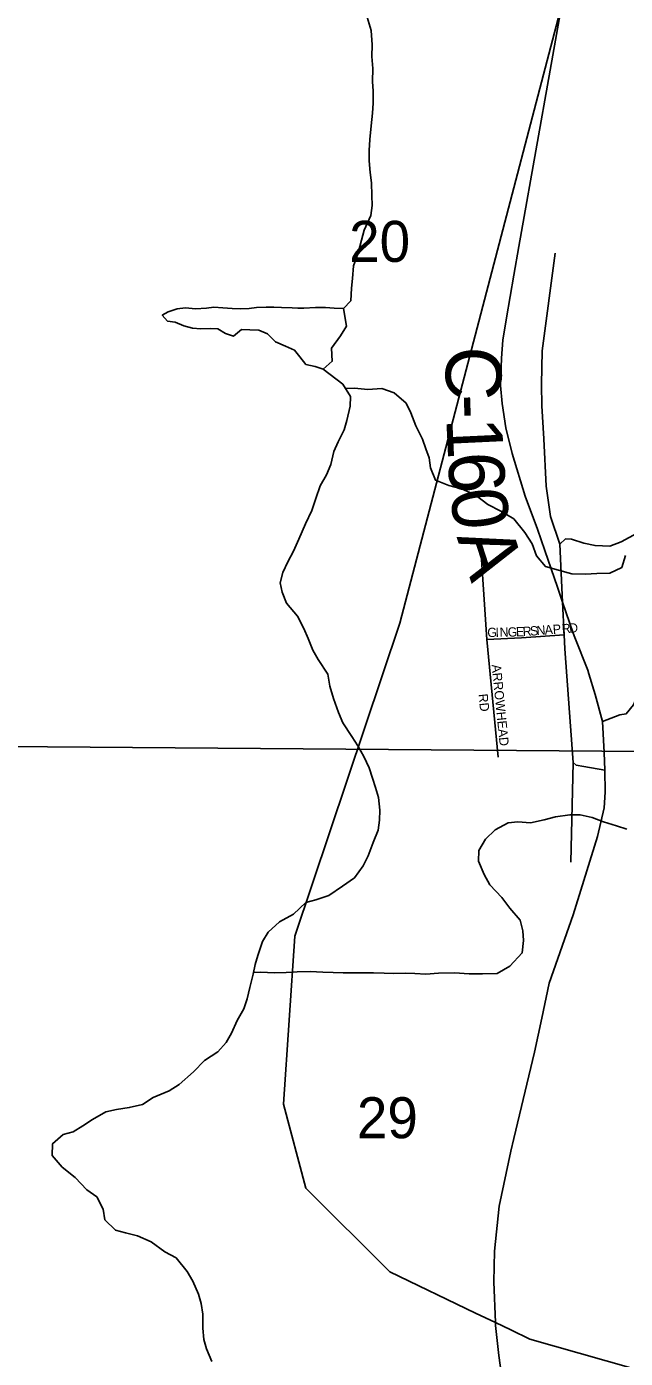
# Model space of a CAD drawing. Extents: x 1624196 to 2029251, y 146837 to 440034.
# Drawn here: x 1827473 to 1830701, y 289508 to 296690 of the extents above; entities that cross this region are included whole.
import ezdxf

# ---------------------------------------------------------------- set-up
doc = ezdxf.new("R2010")
doc.units = 0
for name, color, linetype in [('GM_P_State_Alignment', 7, 'Continuous'), ('GM_X_County_Road', 7, 'Continuous'), ('GM_X_County_Road_Text', 7, 'Continuous'), ('GM_X_Minor_Lake', 7, 'Continuous'), ('GM_X_Minor_River', 7, 'Continuous'), ('GM_X_Section', 7, 'Continuous'), ('GM_X_Section_Text', 7, 'Continuous'), ('GM_X_Township_Subdivision', 7, 'Continuous'), ('GM_X_Township_Subdivision_Text', 7, 'Continuous'), ('GM_X_US_Route', 7, 'Continuous')]:
    doc.layers.add(name, color=color, linetype=linetype)

msp = doc.modelspace()

# ---------------------------------------------------------------- linework, layer by layer
at = {"layer": 'GM_P_State_Alignment'}
for points in [[(1829893.4, 289752.8), (1829431.6, 289974.5), (1828979.1, 290427), (1828858.4, 290879.5), (1828918.8, 291784.5), (1829484.5, 293473.7), (1830358, 296808.7)], [(1830083.7, 289661.5), (1830000.9, 289701.2), (1829893.4, 289752.8)], [(1841736, 283611.1), (1839793.3, 283820.3), (1838421.3, 284277.2), (1837301, 285339.6), (1836148, 287052.1), (1835156.8, 288063.2), (1834222.3, 288573.8), (1832085.6, 289072), (1830185.7, 289612.5), (1830083.7, 289661.5)]]:
    msp.add_lwpolyline(points, dxfattribs=at)
at = {"layer": 'GM_X_County_Road'}
for points in [[(1830323, 295468.7), (1830253.2, 294941.1), (1830249.1, 294760.5), (1830251.1, 294645.5), (1830261.4, 294466.9), (1830273.7, 294212.3), (1830298.3, 294048.1), (1830348, 293898.8)], [(1830348, 293898.8), (1830378.7, 293927), (1830411.3, 293926), (1830477.4, 293905), (1830538.3, 293891.3), (1830617, 293888.2), (1830677.9, 293911.3), (1830874.2, 294017.3), (1830921.5, 294038.3)], [(1830578.4, 292942.4), (1830671.7, 292977.9), (1830706.1, 292984.1), (1830745.4, 293031.8), (1830787.5, 293133.1), (1830868, 293394.5), (1830879.4, 293605.7), (1830886.7, 293783.2), (1830879.4, 293839.9), (1830881.5, 293891.3), (1830892, 293944.9), (1830874.2, 294017.3)], [(1830590.3, 292680.1), (1830477.9, 292699.6), (1830435.6, 292707.7), (1830419.8, 292721.9), (1830375.3, 293333.8), (1830371.6, 293410.4), (1830363.1, 293585.2), (1830348, 293898.8)], [(1830408, 292183.5), (1830419.8, 292721.9)]]:
    msp.add_lwpolyline(points, dxfattribs=at)
at = {"layer": 'GM_X_Minor_Lake'}
for points in [[(1829181.6, 295169.7), (1829131.6, 295171.6), (1829083.7, 295175.5), (1829029.7, 295175.4), (1828967.7, 295171.2), (1828935.7, 295171.1), (1828903.8, 295173.1), (1828847.8, 295175), (1828805.8, 295176.8), (1828763.8, 295176.8), (1828711.9, 295174.6), (1828671.9, 295170.5), (1828625.9, 295168.4), (1828581.9, 295170.3), (1828531.3, 295172.5), (1828482, 295176.1), (1828442, 295172), (1828384, 295167.8), (1828330, 295173.7), (1828284.1, 295167.6), (1828236.1, 295151.5), (1828204.2, 295133.4), (1828232.2, 295101.4), (1828274.2, 295095.5), (1828320.3, 295075.6), (1828366.3, 295063.7), (1828412.2, 295059.8), (1828464.2, 295061.9), (1828504.2, 295060), (1828544.2, 295034), (1828588.3, 295020.1), (1828632.1, 295056.3), (1828676.1, 295054.4), (1828724.1, 295052.5), (1828772.1, 295032.6), (1828814.2, 294990.6), (1828868.2, 294966.7), (1828916.3, 294944.8), (1828946.3, 294908.8), (1828978.4, 294866.8), (1829028.4, 294856.9), (1829072.4, 294843)], [(1829072.4, 294843), (1829120.3, 294885.2), (1829116.1, 294955.3), (1829166, 295021.5), (1829197.8, 295073.6), (1829181.6, 295169.7)]]:
    msp.add_lwpolyline(points, dxfattribs=at)
at = {"layer": 'GM_X_Minor_River'}
for points in [[(1829308.1, 296740.2), (1829330.3, 296668.2), (1829336.4, 296592.1), (1829334.6, 296528), (1829338.7, 296463.9), (1829336.9, 296393.8), (1829341, 296341.8), (1829341.1, 296277.7), (1829337.2, 296223.6), (1829331.4, 296155.5), (1829323.6, 296081.3), (1829319.7, 296021.2), (1829319.8, 295965.2), (1829325.9, 295903.1), (1829332.1, 295847), (1829334.2, 295778.9), (1829336.3, 295724.9), (1829328.5, 295670.8), (1829292.6, 295592.6), (1829278.8, 295538.5), (1829260.9, 295470.3), (1829235.1, 295400.2)], [(1829235.1, 295400.2), (1829229.2, 295332), (1829225.4, 295280), (1829221.5, 295211.9), (1829181.6, 295169.7), (1829197.8, 295073.6), (1829166, 295021.5), (1829116.1, 294955.3), (1829120.3, 294885.2), (1829072.4, 294843), (1829178.5, 294761.1), (1829218.6, 294695.1), (1829216.8, 294643), (1829199, 294564.9), (1829185.1, 294514.8), (1829153.2, 294450.6), (1829129.4, 294398.5), (1829113.5, 294328.4), (1829089.7, 294272.2), (1829055.8, 294214.1), (1829032, 294145.9), (1829010.1, 294079.8), (1828976.3, 294007.6), (1828940.5, 293925.4), (1828912.6, 293861.2), (1828880.8, 293803.1), (1828854.9, 293746.9), (1828839.1, 293690.8), (1828851.2, 293640.8), (1828873.3, 293580.7), (1828933.4, 293510.8), (1828967.5, 293444.8), (1828991.7, 293390.7), (1829015.8, 293326.7), (1829043.9, 293276.7), (1829096, 293198.7), (1829108.2, 293132.6), (1829128.3, 293066.6), (1829154.5, 292990.5), (1829178.6, 292934.5), (1829226.7, 292862.5), (1829258.8, 292810.5), (1829290.9, 292754.5), (1829319.1, 292692.5), (1829337.2, 292636.5), (1829353.3, 292586.4), (1829369.4, 292532.4), (1829377.5, 292464.3), (1829375.7, 292410.2), (1829367.8, 292356.1), (1829341.9, 292290), (1829314.1, 292217.8), (1829288.2, 292163.7), (1829240.4, 292099.5), (1829176.5, 292055.2), (1829102.7, 292005), (1829032.8, 291980.8), (1828978.8, 291966.6), (1828911, 291904.4), (1828837.1, 291862.2), (1828775.3, 291806), (1828745.4, 291755.8), (1828719.6, 291681.6), (1828705.7, 291631.5), (1828693.9, 291579.4), (1828676, 291507.3), (1828662.2, 291447.2), (1828644.3, 291393), (1828608.5, 291330.9), (1828576.6, 291262.7), (1828548.7, 291212.5), (1828502.9, 291160.4), (1828431, 291114.1), (1828373.2, 291053.9), (1828295.4, 290985.6), (1828241.5, 290951.5), (1828155.6, 290915.2), (1828097.7, 290877), (1828025.8, 290860.8), (1827957.9, 290850.6), (1827899.9, 290838.5), (1827828, 290796.2), (1827776.1, 290762.1), (1827724.2, 290729.9), (1827670.3, 290715.8), (1827612.4, 290665.5), (1827610.6, 290601.5), (1827664.7, 290539.5), (1827734.8, 290483.6), (1827796.9, 290417.6), (1827851, 290379.7), (1827885.1, 290313.7), (1827895.2, 290255.6), (1827951.3, 290199.7), (1828005.3, 290185.8), (1828071.3, 290169.9), (1828143.4, 290136), (1828217.5, 290082.1), (1828279.5, 290050.2), (1828337.6, 289976.2), (1828369.7, 289924.2)], [(1829191.9, 294739.1), (1829240.5, 294739.2), (1829312.5, 294733.4), (1829388.5, 294737.6), (1829454.5, 294715.7), (1829518.6, 294659.8), (1829544.7, 294607.8), (1829570.8, 294537.7), (1829607, 294465.7), (1829625.1, 294413.7), (1829643.2, 294363.6), (1829651.3, 294309.6), (1829677.4, 294243.6), (1829749.4, 294215.7), (1829817.5, 294197.8), (1829891.5, 294164), (1829959.6, 294112), (1830029.6, 294076.1), (1830099.7, 294036.2), (1830159.8, 293962.3), (1830197.9, 293900.3), (1830222.1, 293836.2), (1830270.2, 293778.3), (1830340.2, 293758.4), (1830412.2, 293738.5), (1830486.1, 293736.7), (1830548.1, 293740.9), (1830618.1, 293743), (1830682, 293773.2), (1830701.8, 293837.4)], [(1828696.1, 291589.4), (1828735.8, 291591.5), (1828807.8, 291587.7), (1828871.7, 291589.8), (1828931.7, 291592), (1829001.7, 291594.2), (1829069.6, 291590.3), (1829125.6, 291588.4), (1829179.6, 291586.6), (1829343.5, 291586.9), (1829401.5, 291585.1), (1829453.5, 291583.2), (1829513.4, 291585.3), (1829565.4, 291583.5), (1829625.4, 291579.6), (1829693.3, 291585.8), (1829779.3, 291588), (1829859.3, 291582.1), (1829931.2, 291582.3), (1830009.2, 291584.5), (1830079.1, 291622.7), (1830144.9, 291695), (1830152.7, 291761.1), (1830148.6, 291813.1), (1830134.5, 291871.2), (1830078.4, 291935.2), (1830034.3, 291993.1), (1829970.1, 292061.1), (1829940, 292117.1), (1829909.9, 292189.1), (1829911.8, 292247.2), (1829947.6, 292307.4), (1829999.5, 292357.6), (1830069.3, 292395.8), (1830121.3, 292402), (1830189.3, 292396.1), (1830263.2, 292412.3), (1830325.1, 292428.5), (1830401.1, 292438.7), (1830457.1, 292438.8), (1830523.1, 292424.9), (1830583.1, 292401), (1830653.1, 292379.2), (1830709.1, 292361.3)], [(1828369.7, 289924.2), (1828399.9, 289854.2), (1828414, 289804.1), (1828422.1, 289746.1), (1828422.3, 289672), (1828428.4, 289609.9), (1828442.5, 289559.9), (1828470.7, 289491.8)]]:
    msp.add_lwpolyline(points, dxfattribs=at)
at = {"layer": 'GM_X_Section'}
for points in [[(1832112, 298275), (1831953.5, 292771.6), (1826663.5, 292813.1), (1826804.8, 298472.6)], [(1826663.5, 292813.1), (1831953.5, 292771.6), (1831855.2, 287733.9), (1826853.7, 287878)]]:
    msp.add_lwpolyline(points, close=True, dxfattribs=at)
at = {"layer": 'GM_X_Township_Subdivision'}
for points in [[(1830014.5, 292751), (1829953.5, 293385.6), (1829925.2, 293815.8)], [(1829953.5, 293385.6), (1830140.5, 293394.5), (1830371.6, 293410.4)]]:
    msp.add_lwpolyline(points, dxfattribs=at)
at = {"layer": 'GM_X_US_Route'}
for points in [[(1830295, 296454.3), (1830358, 296808.7), (1830533.7, 298299.5), (1830696.5, 299368.5)], [(1830140.6, 295585.3), (1830295, 296454.3)], [(1830267.5, 293864), (1830227.6, 293980.6), (1830160.4, 294157), (1830091.2, 294387.9), (1830057.6, 294526.5), (1830036.6, 294656.7), (1830027.5, 294754.1), (1830032.7, 294901.2), (1830041, 294998.5), (1830059.6, 295119.7), (1830099.8, 295350.2), (1830126.2, 295504.5), (1830140.6, 295585.3)], [(1830420.6, 293418.8), (1830363.1, 293585.2), (1830334.7, 293667.7), (1830267.5, 293864)], [(1830504.6, 293199), (1830498.1, 293220), (1830428.4, 293396.3), (1830420.6, 293418.8)], [(1830100.5, 290694.8), (1830211.7, 291159), (1830250.7, 291342.7), (1830290.7, 291531.6), (1830419.3, 291900.1), (1830551.2, 292321.8), (1830587, 292476.5), (1830591.9, 292561.2), (1830590.3, 292680.1), (1830587, 292776.2), (1830578.4, 292942.4), (1830538.9, 293088.4), (1830504.6, 293199)], [(1830065.8, 289181.4), (1830064.3, 289196), (1830019.5, 289523.8), (1830001.6, 289684.7), (1830000.9, 289701.2), (1829991.8, 289920.3), (1829994.8, 290087.1), (1830021.4, 290329.6), (1830084.1, 290626.5), (1830100.5, 290694.8)]]:
    msp.add_lwpolyline(points, dxfattribs=at)

# ---------------------------------------------------------------- texts
at = {"layer": 'GM_X_County_Road_Text'}
for s, rotation, p in [('C', 268.73138, (1829736.1, 294968.3)), ('-', 272.00412, (1829730.8, 294703.3)), ('1', 272.7172, (1829735.3, 294576.1)), ('6', 273.185, (1829744.2, 294388.8)), ('0', 276.5177, (1829756.1, 294185.3)), ('A', 287.81552, (1829790.6, 293938.7))]:
    msp.add_text(s, height=300, rotation=rotation, dxfattribs=at).set_placement(p)
at = {"layer": 'GM_X_Section_Text'}
for s, p in [('20', (1829211.8, 295421.1)), ('29', (1829253.6, 290695.5))]:
    msp.add_text(s, height=221, rotation=0.00001, dxfattribs=at).set_placement(p)
at = {"layer": 'GM_X_Township_Subdivision_Text'}
for s, rotation, p in [('G', 1.37693, (1829957.4, 293397.4)), ('I', 1.408, (1830001.5, 293398.4)), ('N', 1.37693, (1830023.4, 293399)), ('G', 1.4012, (1830067.4, 293400)), ('E', 2.12722, (1830112.1, 293401.1)), ('R', 3.79423, (1830148.9, 293402.5)), ('S', 4.14337, (1830188.7, 293405.2)), ('N', 4.1576, (1830223.9, 293407.7)), ('A', 4.13388, (1830267.7, 293410.9)), ('P', 4.1684, (1830311.6, 293414.1)), ('R', 4.15656, (1830359.9, 293417.6)), ('D', 4.13388, (1830399.4, 293420.4)), ('ARROWHEAD', 275.71229, (1829980.2, 293248.1)), ('RD', 276.00542, (1829908.8, 293089.7))]:
    msp.add_text(s, height=50, rotation=rotation, dxfattribs=at).set_placement(p)

doc.saveas('drawing.dxf')
